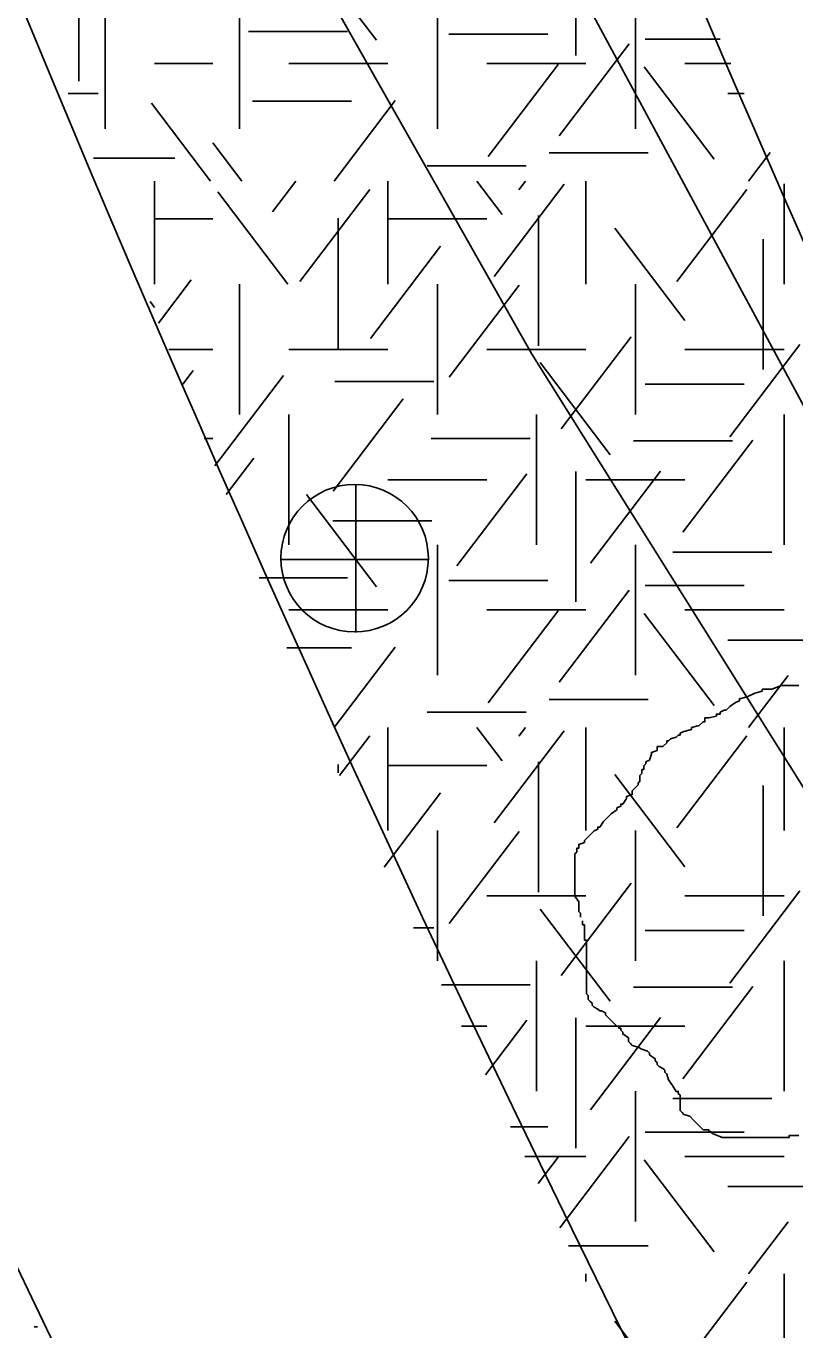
# Model space of a CAD drawing. Extents: x 419677 to 421689, y 4450851 to 4452923.
# Drawn here: x 420247.81 to 420258.24, y 4452077.62 to 4452095.3 of the extents above; entities that cross this region are included whole.
import ezdxf

# ---------------------------------------------------------------- set-up
doc = ezdxf.new("R2010")
doc.units = 0
for name, color, linetype in [('AA_HH', 7, 'Continuous'), ('Level 10', 7, 'Continuous'), ('Level 3', 7, 'Continuous'), ('Level 41', 7, 'Continuous'), ('Level 62', 7, 'Continuous')]:
    doc.layers.add(name, color=color, linetype=linetype)

msp = doc.modelspace()

# ---------------------------------------------------------------- linework, layer by layer
at = {"layer": 'AA_HH'}
for p, q in [((420252.281, 4452087.078), (420252.281, 4452089.078)), ((420251.261, 4452088.068), (420253.261, 4452088.068))]:
    msp.add_line(p, q, dxfattribs=at)
msp.add_lwpolyline([(420420.283, 4451972.04), (420421.029, 4451970.095), (420421.342, 4451968.715), (420420.96, 4451967.485), (420420.456, 4451967.019), (420419.682, 4451966.656), (420419.467, 4451966.604), (420419.102, 4451966.589), (420380.556, 4451986.723), (420357.561, 4451999.25), (420318.688, 4452023.585), (420304.823, 4452033.943), (420285.337, 4452050.002), (420272.264, 4452064.398), (420263.435, 4452076.857), (420254.665, 4452090.863), (420245.178, 4452107.602), (420239.444, 4452119.113), (420237.151, 4452126.743), (420229.958, 4452160.587), (420223.737, 4452191.2), (420219.459, 4452205.797)], dxfattribs=at)
msp.add_circle((420252.266, 4452088.086), 1, dxfattribs=at)
at = {"layer": 'Level 10'}
msp.add_lwpolyline([(420307.877, 4452088.939), (420311.575, 4452102.803), (420341.372, 4452124.392), (420225.253, 4452219.297), (420221.566, 4452216.309), (420240.697, 4452122.918), (420266.112, 4452075.76), (420281.141, 4452057.098), (420289.665, 4452048.961)], dxfattribs=at)
at = {"layer": 'Level 3'}
for points in [[(420257.588, 4452086.206), (420257.692, 4452086.258), (420257.795, 4452086.284), (420257.795, 4452086.31), (420257.821, 4452086.31), (420257.847, 4452086.31), (420257.925, 4452086.31), (420258.055, 4452086.362), (420258.159, 4452086.362), (420258.236, 4452086.362), (420258.288, 4452086.362)], [(420255.331, 4452083.22), (420255.331, 4452083.246), (420255.331, 4452083.271), (420255.305, 4452083.297), (420255.305, 4452083.323), (420255.305, 4452083.349), (420255.305, 4452083.375), (420255.305, 4452083.401), (420255.305, 4452083.427), (420255.253, 4452083.505), (420255.253, 4452083.583), (420255.253, 4452083.609), (420255.253, 4452083.687), (420255.253, 4452083.765), (420255.253, 4452083.791), (420255.253, 4452083.817), (420255.253, 4452083.843), (420255.253, 4452083.869), (420255.253, 4452083.895), (420255.253, 4452083.921), (420255.253, 4452083.947), (420255.253, 4452083.973), (420255.253, 4452083.999), (420255.253, 4452084.077), (420255.279, 4452084.102), (420255.279, 4452084.128), (420255.279, 4452084.154), (420255.305, 4452084.154), (420255.305, 4452084.18), (420255.305, 4452084.206), (420255.383, 4452084.232), (420255.383, 4452084.258), (420255.461, 4452084.336), (420255.513, 4452084.388), (420255.564, 4452084.414), (420255.564, 4452084.44), (420255.59, 4452084.44), (420255.642, 4452084.518), (420255.694, 4452084.57), (420255.746, 4452084.622), (420255.824, 4452084.674), (420255.824, 4452084.7), (420255.876, 4452084.726), (420255.876, 4452084.752), (420255.902, 4452084.752), (420255.954, 4452084.83), (420255.954, 4452084.856), (420256.031, 4452084.882), (420256.031, 4452084.907), (420256.031, 4452084.933), (420256.083, 4452084.985), (420256.109, 4452085.011), (420256.109, 4452085.037), (420256.135, 4452085.063), (420256.135, 4452085.089), (420256.135, 4452085.115), (420256.135, 4452085.141), (420256.161, 4452085.167), (420256.161, 4452085.193), (420256.161, 4452085.219), (420256.187, 4452085.219), (420256.187, 4452085.245), (420256.187, 4452085.271), (420256.213, 4452085.297), (420256.213, 4452085.323), (420256.265, 4452085.349), (420256.291, 4452085.427), (420256.291, 4452085.453), (420256.369, 4452085.479), (420256.369, 4452085.505), (420256.369, 4452085.531), (420256.446, 4452085.531), (420256.498, 4452085.583), (420256.498, 4452085.609), (420256.524, 4452085.609), (420256.55, 4452085.635), (420256.628, 4452085.661), (420256.654, 4452085.687), (420256.68, 4452085.687), (420256.68, 4452085.713), (420256.732, 4452085.738), (420256.836, 4452085.764), (420256.836, 4452085.79), (420256.939, 4452085.816), (420256.991, 4452085.868), (420257.017, 4452085.868), (420257.017, 4452085.894), (420257.017, 4452085.92), (420257.069, 4452085.92), (420257.173, 4452085.946), (420257.173, 4452085.972), (420257.199, 4452085.972), (420257.225, 4452085.972), (420257.225, 4452085.998), (420257.277, 4452086.024), (420257.303, 4452086.024), (420257.354, 4452086.076), (420257.432, 4452086.128), (420257.484, 4452086.154), (420257.484, 4452086.18), (420257.588, 4452086.206)], [(420257.277, 4452080.233), (420257.251, 4452080.233), (420257.121, 4452080.285), (420257.095, 4452080.311), (420257.069, 4452080.311), (420257.069, 4452080.337), (420256.991, 4452080.337), (420256.939, 4452080.389), (420256.862, 4452080.467), (420256.81, 4452080.519), (420256.732, 4452080.545), (420256.706, 4452080.571), (420256.68, 4452080.597), (420256.68, 4452080.623), (420256.68, 4452080.701), (420256.68, 4452080.779), (420256.68, 4452080.804), (420256.654, 4452080.83), (420256.654, 4452080.856), (420256.628, 4452080.856), (420256.576, 4452080.934), (420256.524, 4452081.012), (420256.498, 4452081.09), (420256.472, 4452081.116), (420256.472, 4452081.142), (420256.446, 4452081.168), (420256.395, 4452081.194), (420256.369, 4452081.22), (420256.369, 4452081.246), (420256.343, 4452081.272), (420256.343, 4452081.298), (420256.265, 4452081.35), (420256.265, 4452081.376), (420256.239, 4452081.402), (420256.161, 4452081.428), (420256.109, 4452081.454), (420256.031, 4452081.48), (420256.005, 4452081.506), (420255.98, 4452081.532), (420255.98, 4452081.558), (420255.98, 4452081.584), (420255.902, 4452081.635), (420255.902, 4452081.661), (420255.876, 4452081.687), (420255.876, 4452081.713), (420255.85, 4452081.713), (420255.85, 4452081.739), (420255.824, 4452081.739), (420255.798, 4452081.765), (420255.772, 4452081.791), (420255.746, 4452081.817), (420255.72, 4452081.843), (420255.694, 4452081.869), (420255.668, 4452081.895), (420255.668, 4452081.921), (420255.616, 4452081.947), (420255.59, 4452081.947), (420255.564, 4452081.973), (420255.513, 4452081.999), (420255.487, 4452082.025), (420255.487, 4452082.051), (420255.461, 4452082.077), (420255.435, 4452082.103), (420255.435, 4452082.129), (420255.435, 4452082.155), (420255.409, 4452082.181), (420255.409, 4452082.207), (420255.409, 4452082.233), (420255.409, 4452082.311), (420255.409, 4452082.363), (420255.409, 4452082.389), (420255.409, 4452082.415), (420255.409, 4452082.44), (420255.409, 4452082.466), (420255.409, 4452082.492), (420255.409, 4452082.518), (420255.409, 4452082.544), (420255.409, 4452082.57), (420255.409, 4452082.596), (420255.409, 4452082.622), (420255.409, 4452082.648), (420255.409, 4452082.674), (420255.409, 4452082.7), (420255.409, 4452082.726), (420255.409, 4452082.752), (420255.409, 4452082.778), (420255.409, 4452082.856), (420255.409, 4452082.882), (420255.409, 4452082.908), (420255.383, 4452082.908), (420255.383, 4452082.934), (420255.383, 4452082.96), (420255.383, 4452082.986), (420255.383, 4452083.012), (420255.383, 4452083.038), (420255.383, 4452083.064), (420255.383, 4452083.09), (420255.383, 4452083.116), (420255.357, 4452083.116), (420255.357, 4452083.142), (420255.357, 4452083.168)], [(420258.288, 4452080.259), (420258.236, 4452080.259), (420258.21, 4452080.259), (420258.185, 4452080.259), (420258.159, 4452080.259), (420258.159, 4452080.233), (420258.133, 4452080.233), (420258.107, 4452080.233), (420258.081, 4452080.233), (420258.055, 4452080.233), (420258.029, 4452080.233), (420258.003, 4452080.233), (420257.977, 4452080.233), (420257.951, 4452080.233), (420257.925, 4452080.233), (420257.847, 4452080.233), (420257.795, 4452080.233), (420257.718, 4452080.233), (420257.666, 4452080.233), (420257.64, 4452080.233), (420257.614, 4452080.233), (420257.562, 4452080.233), (420257.484, 4452080.233), (420257.458, 4452080.233), (420257.406, 4452080.233), (420257.38, 4452080.233), (420257.328, 4452080.233), (420257.303, 4452080.233), (420257.277, 4452080.233)]]:
    msp.add_lwpolyline(points, dxfattribs=at)
at = {"layer": 'Level 41'}
for p, q in [((420255.264, 4452096.672), (420255.264, 4452094.904)), ((420248.528, 4452096.322), (420248.528, 4452094.554)), ((420252.561, 4452095.109), (420251.612, 4452096.359)), ((420248.882, 4452093.909), (420248.882, 4452095.677)), ((420250.703, 4452093.909), (420250.703, 4452095.677)), ((420253.389, 4452093.909), (420253.389, 4452095.677)), ((420256.075, 4452093.909), (420256.075, 4452095.677)), ((420250.826, 4452095.228), (420252.169, 4452095.228)), ((420253.543, 4452095.194), (420254.886, 4452095.194)), ((420255.039, 4452093.812), (420255.988, 4452095.062)), ((420256.206, 4452095.123), (420257.223, 4452095.123)), ((420249.553, 4452094.793), (420250.341, 4452094.793)), ((420251.374, 4452094.793), (420252.717, 4452094.793)), ((420254.06, 4452094.793), (420255.403, 4452094.793)), ((420254.079, 4452093.533), (420255.028, 4452094.782)), ((420257.142, 4452093.498), (420256.192, 4452094.747)), ((420256.746, 4452094.793), (420257.369, 4452094.793)), ((420248.38, 4452094.386), (420248.789, 4452094.386)), ((420257.325, 4452094.386), (420257.549, 4452094.386)), ((420250.312, 4452093.2), (420249.51, 4452094.256)), ((420250.88, 4452094.282), (420252.222, 4452094.282)), ((420251.988, 4452093.2), (420252.817, 4452094.291)), ((420250.735, 4452093.2), (420250.341, 4452093.718)), ((420248.725, 4452093.512), (420249.828, 4452093.512)), ((420254.902, 4452093.581), (420256.245, 4452093.581)), ((420257.608, 4452093.2), (420257.902, 4452093.587)), ((420253.25, 4452093.406), (420254.593, 4452093.406)), ((420249.553, 4452093.2), (420249.553, 4452091.802)), ((420249.553, 4452093.2), (420249.553, 4452091.802)), ((420251.151, 4452092.783), (420251.468, 4452093.2)), ((420251.522, 4452091.837), (420252.471, 4452093.087)), ((420252.717, 4452093.2), (420252.717, 4452091.802)), ((420254.266, 4452092.748), (420253.922, 4452093.2)), ((420254.159, 4452091.906), (420255.109, 4452093.156)), ((420254.492, 4452093.08), (420254.583, 4452093.2)), ((420255.403, 4452093.2), (420255.403, 4452091.802)), ((420256.636, 4452091.837), (420257.585, 4452093.087)), ((420258.089, 4452093.164), (420258.089, 4452091.802)), ((420251.362, 4452091.802), (420250.413, 4452093.052)), ((420254.759, 4452092.733), (420254.759, 4452090.966)), ((420249.553, 4452092.686), (420250.341, 4452092.686)), ((420252.042, 4452092.698), (420252.042, 4452090.931)), ((420252.717, 4452092.686), (420254.06, 4452092.686)), ((420256.743, 4452091.311), (420255.794, 4452092.56)), ((420257.807, 4452092.412), (420257.807, 4452090.645)), ((420252.482, 4452091.065), (420253.431, 4452092.315)), ((420249.608, 4452091.275), (420250.051, 4452091.859)), ((420250.703, 4452090.035), (420250.703, 4452091.802)), ((420253.389, 4452091.802), (420253.389, 4452090.035)), ((420253.548, 4452090.54), (420254.497, 4452091.79)), ((420256.075, 4452091.802), (420256.075, 4452090.035)), ((420249.554, 4452091.486), (420249.492, 4452091.568)), ((420255.065, 4452089.839), (420256.016, 4452091.088)), ((420257.356, 4452089.734), (420258.305, 4452090.984)), ((420249.748, 4452090.918), (420250.341, 4452090.918)), ((420251.374, 4452090.918), (420252.717, 4452090.918)), ((420254.06, 4452090.918), (420255.403, 4452090.918)), ((420256.746, 4452090.918), (420258.089, 4452090.918)), ((420249.935, 4452090.444), (420250.078, 4452090.632)), ((420255.731, 4452089.489), (420254.781, 4452090.738)), ((420250.371, 4452089.34), (420251.3, 4452090.563)), ((420251.998, 4452090.484), (420253.341, 4452090.484)), ((420256.206, 4452090.448), (420257.549, 4452090.448)), ((420251.976, 4452088.997), (420252.925, 4452090.247)), ((420251.374, 4452090.035), (420251.374, 4452088.268)), ((420254.732, 4452090.035), (420254.732, 4452088.268)), ((420258.089, 4452090.035), (420258.089, 4452088.268)), ((420250.225, 4452089.711), (420250.341, 4452089.711)), ((420253.304, 4452089.711), (420254.647, 4452089.711)), ((420256.046, 4452089.678), (420257.389, 4452089.678)), ((420256.716, 4452088.437), (420257.666, 4452089.687)), ((420250.526, 4452088.948), (420250.9, 4452089.441)), ((420253.653, 4452087.981), (420254.603, 4452089.231)), ((420255.264, 4452089.263), (420255.264, 4452087.495)), ((420255.464, 4452088.017), (420256.413, 4452089.266)), ((420252.717, 4452089.151), (420254.06, 4452089.151)), ((420255.403, 4452089.151), (420256.746, 4452089.151)), ((420252.561, 4452087.7), (420251.612, 4452088.95)), ((420251.971, 4452088.591), (420253.314, 4452088.591)), ((420253.389, 4452086.5), (420253.389, 4452088.268)), ((420256.075, 4452086.5), (420256.075, 4452088.268)), ((420256.58, 4452088.17), (420257.923, 4452088.17)), ((420250.971, 4452087.819), (420252.169, 4452087.819)), ((420253.543, 4452087.785), (420254.886, 4452087.785)), ((420255.039, 4452086.403), (420255.988, 4452087.653)), ((420256.206, 4452087.714), (420257.549, 4452087.714)), ((420251.374, 4452087.384), (420252.717, 4452087.384)), ((420254.06, 4452087.384), (420255.403, 4452087.384)), ((420254.079, 4452086.124), (420255.028, 4452087.373)), ((420257.142, 4452086.089), (420256.192, 4452087.338)), ((420256.746, 4452087.384), (420258.089, 4452087.384)), ((420251.345, 4452086.873), (420252.222, 4452086.873)), ((420251.988, 4452085.791), (420252.817, 4452086.882)), ((420257.325, 4452086.977), (420258.668, 4452086.977)), ((420257.608, 4452085.791), (420258.145, 4452086.497)), ((420254.902, 4452086.172), (420256.245, 4452086.172)), ((420253.25, 4452085.997), (420254.593, 4452085.997)), ((420252.061, 4452085.138), (420252.471, 4452085.678)), ((420252.717, 4452085.791), (420252.717, 4452084.393)), ((420254.266, 4452085.339), (420253.922, 4452085.791)), ((420254.159, 4452084.497), (420255.109, 4452085.747)), ((420254.492, 4452085.671), (420254.583, 4452085.791)), ((420255.403, 4452085.791), (420255.403, 4452084.393)), ((420256.636, 4452084.428), (420257.585, 4452085.678)), ((420258.089, 4452085.791), (420258.089, 4452084.393)), ((420252.042, 4452085.289), (420252.042, 4452085.177)), ((420254.759, 4452085.324), (420254.759, 4452083.557)), ((420252.717, 4452085.277), (420254.06, 4452085.277)), ((420256.743, 4452083.902), (420255.794, 4452085.151)), ((420257.807, 4452085.003), (420257.807, 4452083.236)), ((420252.665, 4452083.898), (420253.431, 4452084.906)), ((420253.389, 4452084.393), (420253.389, 4452082.626)), ((420253.548, 4452083.131), (420254.497, 4452084.381)), ((420256.075, 4452084.393), (420256.075, 4452082.626)), ((420255.065, 4452082.43), (420256.016, 4452083.679)), ((420257.356, 4452082.325), (420258.305, 4452083.575)), ((420254.06, 4452083.509), (420255.403, 4452083.509)), ((420256.746, 4452083.509), (420258.089, 4452083.509)), ((420255.731, 4452082.08), (420254.781, 4452083.329)), ((420253.066, 4452083.075), (420253.341, 4452083.075)), ((420256.206, 4452083.039), (420257.549, 4452083.039)), ((420254.732, 4452082.626), (420254.732, 4452080.859)), ((420258.089, 4452082.626), (420258.089, 4452080.859)), ((420253.443, 4452082.302), (420254.647, 4452082.302)), ((420256.716, 4452081.028), (420257.666, 4452082.278)), ((420256.046, 4452082.269), (420257.389, 4452082.269)), ((420254.039, 4452081.079), (420254.603, 4452081.822)), ((420255.264, 4452081.854), (420255.264, 4452080.086)), ((420255.464, 4452080.608), (420256.413, 4452081.857)), ((420253.716, 4452081.742), (420254.06, 4452081.742)), ((420255.403, 4452081.742), (420256.746, 4452081.742)), ((420256.075, 4452079.091), (420256.075, 4452080.859)), ((420256.58, 4452080.761), (420257.923, 4452080.761)), ((420254.381, 4452080.376), (420254.886, 4452080.376)), ((420255.048, 4452079.006), (420255.988, 4452080.244)), ((420256.206, 4452080.305), (420257.549, 4452080.305)), ((420254.576, 4452079.975), (420255.403, 4452079.975)), ((420254.756, 4452079.606), (420255.028, 4452079.964)), ((420257.142, 4452078.68), (420256.192, 4452079.929)), ((420256.746, 4452079.975), (420258.089, 4452079.975)), ((420257.325, 4452079.568), (420258.668, 4452079.568)), ((420257.608, 4452078.382), (420258.145, 4452079.088)), ((420255.167, 4452078.763), (420256.245, 4452078.763)), ((420255.403, 4452078.382), (420255.403, 4452078.279)), ((420256.636, 4452077.019), (420257.585, 4452078.269)), ((420258.089, 4452078.382), (420258.089, 4452076.984)), ((420256.743, 4452076.493), (420255.794, 4452077.742)), ((420247.92, 4452077.664), (420247.964, 4452077.664))]:
    msp.add_line(p, q, dxfattribs=at)
at = {"layer": 'Level 62'}
for radius, start, end in [(283.529, 191.1934, 210.35878), (290.529, 193.40687, 211.16796), (275.029, 202.37988, 213.0871)]:
    msp.add_arc((420509.913, 4452203.553), radius, start, end, dxfattribs=at)

doc.saveas('drawing.dxf')
